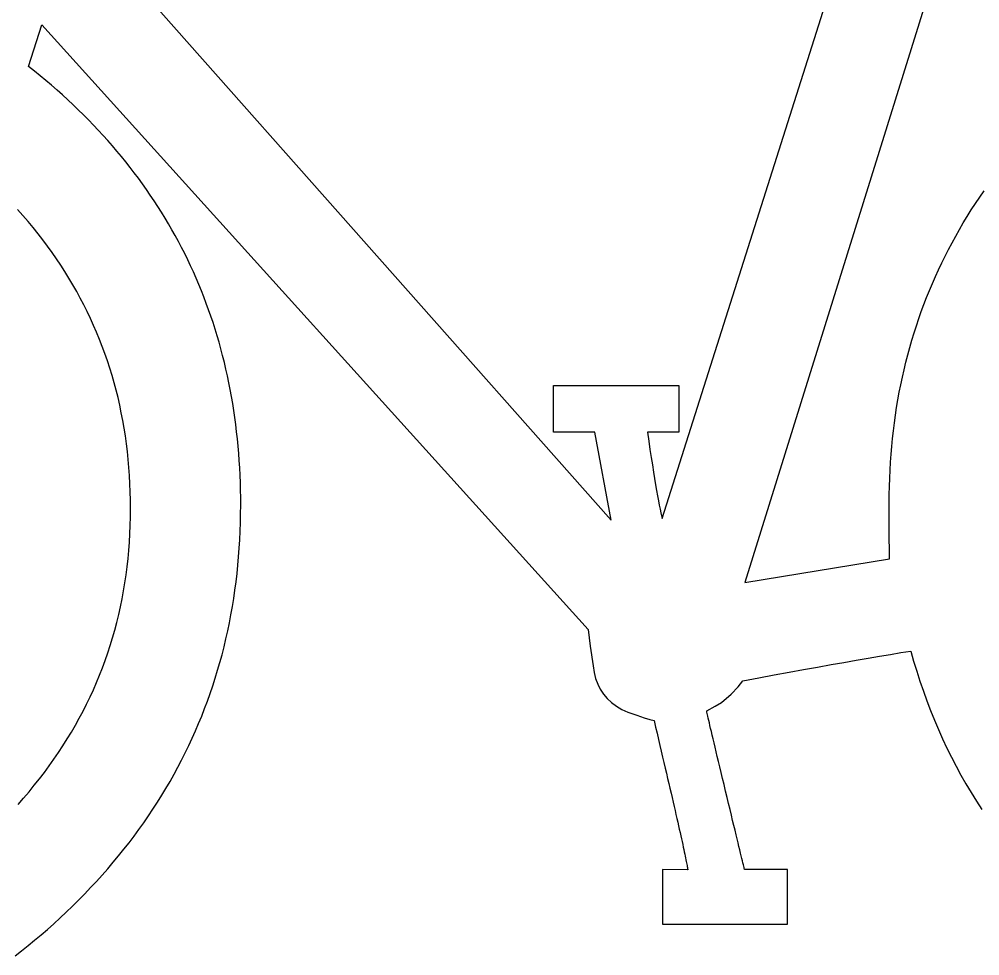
# Model space of a CAD drawing. Extents: x 99976 to 100136, y 99905 to 100011.
# Drawn here: x 100049.5418 to 100049.6014, y 99915.5398 to 99915.5979 of the extents above; entities that cross this region are included whole.
import ezdxf

# ---------------------------------------------------------------- set-up
doc = ezdxf.new("R2010")
doc.units = 0
doc.layers.add('TR_SN_ConstructionSigns', color=7, linetype='Continuous')

msp = doc.modelspace()

# ---------------------------------------------------------------- linework, layer by layer
at = {"layer": 'TR_SN_ConstructionSigns'}
for p, q in [((100049.58166, 99915.566933), (100049.594238, 99915.60661)), ((100049.545522, 99915.604041), (100049.578497, 99915.566829)), ((100049.599325, 99915.603218), (100049.586778, 99915.562956)), ((100049.542357, 99915.594993), (100049.543173, 99915.597562)), ((100049.543173, 99915.597562), (100049.577072, 99915.560047)), ((100049.542719, 99915.594703), (100049.542357, 99915.594993)), ((100049.543077, 99915.594411), (100049.542719, 99915.594703)), ((100049.54343, 99915.594117), (100049.543077, 99915.594411)), ((100049.543778, 99915.59382), (100049.54343, 99915.594117)), ((100049.54412, 99915.59352), (100049.543778, 99915.59382)), ((100049.544458, 99915.593218), (100049.54412, 99915.59352)), ((100049.54479, 99915.592913), (100049.544458, 99915.593218)), ((100049.545118, 99915.592606), (100049.54479, 99915.592913)), ((100049.54544, 99915.592297), (100049.545118, 99915.592606)), ((100049.545757, 99915.591985), (100049.54544, 99915.592297)), ((100049.54607, 99915.59167), (100049.545757, 99915.591985)), ((100049.546377, 99915.591353), (100049.54607, 99915.59167)), ((100049.546679, 99915.591034), (100049.546377, 99915.591353)), ((100049.546976, 99915.590712), (100049.546679, 99915.591034)), ((100049.547268, 99915.590387), (100049.546976, 99915.590712)), ((100049.547554, 99915.59006), (100049.547268, 99915.590387)), ((100049.547836, 99915.589731), (100049.547554, 99915.59006)), ((100049.548113, 99915.589399), (100049.547836, 99915.589731)), ((100049.548384, 99915.589065), (100049.548113, 99915.589399)), ((100049.548651, 99915.588728), (100049.548384, 99915.589065)), ((100049.548912, 99915.588388), (100049.548651, 99915.588728)), ((100049.549169, 99915.588046), (100049.548912, 99915.588388)), ((100049.54942, 99915.587702), (100049.549169, 99915.588046)), ((100049.549666, 99915.587355), (100049.54942, 99915.587702)), ((100049.549907, 99915.587005), (100049.549666, 99915.587355)), ((100049.601354, 99915.586881), (100049.601624, 99915.587274)), ((100049.550143, 99915.586653), (100049.549907, 99915.587005)), ((100049.550374, 99915.586299), (100049.550143, 99915.586653)), ((100049.600832, 99915.586086), (100049.60109, 99915.586485)), ((100049.60109, 99915.586485), (100049.601354, 99915.586881)), ((100049.542, 99915.585738), (100049.54167, 99915.586107)), ((100049.5506, 99915.585942), (100049.550374, 99915.586299)), ((100049.550821, 99915.585582), (100049.5506, 99915.585942)), ((100049.600581, 99915.585685), (100049.600832, 99915.586086)), ((100049.542322, 99915.585365), (100049.542, 99915.585738)), ((100049.542636, 99915.584989), (100049.542322, 99915.585365)), ((100049.551037, 99915.58522), (100049.550821, 99915.585582)), ((100049.600336, 99915.585281), (100049.600581, 99915.585685)), ((100049.542942, 99915.58461), (100049.542636, 99915.584989)), ((100049.551247, 99915.584856), (100049.551037, 99915.58522)), ((100049.551453, 99915.584489), (100049.551247, 99915.584856)), ((100049.599865, 99915.584465), (100049.600098, 99915.584875)), ((100049.600098, 99915.584875), (100049.600336, 99915.585281)), ((100049.54324, 99915.584226), (100049.542942, 99915.58461)), ((100049.54353, 99915.58384), (100049.54324, 99915.584226)), ((100049.551653, 99915.58412), (100049.551453, 99915.584489)), ((100049.551849, 99915.583748), (100049.551653, 99915.58412)), ((100049.59964, 99915.584053), (100049.599865, 99915.584465)), ((100049.543812, 99915.583449), (100049.54353, 99915.58384)), ((100049.552039, 99915.583373), (100049.551849, 99915.583748)), ((100049.599207, 99915.583221), (100049.59942, 99915.583638)), ((100049.59942, 99915.583638), (100049.59964, 99915.584053)), ((100049.544087, 99915.583056), (100049.543812, 99915.583449)), ((100049.544353, 99915.582658), (100049.544087, 99915.583056)), ((100049.552224, 99915.582996), (100049.552039, 99915.583373)), ((100049.552404, 99915.582617), (100049.552224, 99915.582996)), ((100049.599, 99915.582801), (100049.599207, 99915.583221)), ((100049.544611, 99915.582257), (100049.544353, 99915.582658)), ((100049.55258, 99915.582235), (100049.552404, 99915.582617)), ((100049.598606, 99915.581952), (100049.5988, 99915.582378)), ((100049.5988, 99915.582378), (100049.599, 99915.582801)), ((100049.544862, 99915.581853), (100049.544611, 99915.582257)), ((100049.545104, 99915.581445), (100049.544862, 99915.581853)), ((100049.55275, 99915.581851), (100049.55258, 99915.582235)), ((100049.552915, 99915.581464), (100049.55275, 99915.581851)), ((100049.598418, 99915.581524), (100049.598606, 99915.581952)), ((100049.545338, 99915.581033), (100049.545104, 99915.581445)), ((100049.553075, 99915.581074), (100049.552915, 99915.581464)), ((100049.598237, 99915.581092), (100049.598418, 99915.581524)), ((100049.545565, 99915.580618), (100049.545338, 99915.581033)), ((100049.545783, 99915.5802), (100049.545565, 99915.580618)), ((100049.553229, 99915.580682), (100049.553075, 99915.581074)), ((100049.553379, 99915.580288), (100049.553229, 99915.580682)), ((100049.597894, 99915.580222), (100049.598062, 99915.580659)), ((100049.598062, 99915.580659), (100049.598237, 99915.581092)), ((100049.545994, 99915.579778), (100049.545783, 99915.5802)), ((100049.553524, 99915.579891), (100049.553379, 99915.580288)), ((100049.597732, 99915.579783), (100049.597894, 99915.580222)), ((100049.546197, 99915.579352), (100049.545994, 99915.579778)), ((100049.546391, 99915.578923), (100049.546197, 99915.579352)), ((100049.553663, 99915.579492), (100049.553524, 99915.579891)), ((100049.553798, 99915.57909), (100049.553663, 99915.579492)), ((100049.597426, 99915.578896), (100049.597576, 99915.579341)), ((100049.597576, 99915.579341), (100049.597732, 99915.579783)), ((100049.546578, 99915.57849), (100049.546391, 99915.578923)), ((100049.553927, 99915.578685), (100049.553798, 99915.57909)), ((100049.597283, 99915.578449), (100049.597426, 99915.578896)), ((100049.546757, 99915.578054), (100049.546578, 99915.57849)), ((100049.554052, 99915.578278), (100049.553927, 99915.578685)), ((100049.554171, 99915.577869), (100049.554052, 99915.578278)), ((100049.597146, 99915.577999), (100049.597283, 99915.578449)), ((100049.546928, 99915.577614), (100049.546757, 99915.578054)), ((100049.547091, 99915.577171), (100049.546928, 99915.577614)), ((100049.554285, 99915.577457), (100049.554171, 99915.577869)), ((100049.596892, 99915.57709), (100049.597016, 99915.577546)), ((100049.597016, 99915.577546), (100049.597146, 99915.577999)), ((100049.547246, 99915.576724), (100049.547091, 99915.577171)), ((100049.554394, 99915.577043), (100049.554285, 99915.577457)), ((100049.554498, 99915.576626), (100049.554394, 99915.577043)), ((100049.596774, 99915.576632), (100049.596892, 99915.57709)), ((100049.547393, 99915.576274), (100049.547246, 99915.576724)), ((100049.554597, 99915.576206), (100049.554498, 99915.576626)), ((100049.596663, 99915.576171), (100049.596774, 99915.576632)), ((100049.547532, 99915.57582), (100049.547393, 99915.576274)), ((100049.547663, 99915.575363), (100049.547532, 99915.57582)), ((100049.554691, 99915.575784), (100049.554597, 99915.576206)), ((100049.55478, 99915.57536), (100049.554691, 99915.575784)), ((100049.596558, 99915.575707), (100049.596663, 99915.576171)), ((100049.547786, 99915.574902), (100049.547663, 99915.575363)), ((100049.554864, 99915.574933), (100049.55478, 99915.57536)), ((100049.574921, 99915.572295), (100049.574921, 99915.575185)), ((100049.574921, 99915.575185), (100049.582684, 99915.575185)), ((100049.582684, 99915.575185), (100049.582684, 99915.572295)), ((100049.596367, 99915.574772), (100049.59646, 99915.575241)), ((100049.59646, 99915.575241), (100049.596558, 99915.575707)), ((100049.547902, 99915.574437), (100049.547786, 99915.574902)), ((100049.554943, 99915.574504), (100049.554864, 99915.574933)), ((100049.596282, 99915.5743), (100049.596367, 99915.574772)), ((100049.548009, 99915.573969), (100049.547902, 99915.574437)), ((100049.548108, 99915.573497), (100049.548009, 99915.573969)), ((100049.555016, 99915.574072), (100049.554943, 99915.574504)), ((100049.555085, 99915.573638), (100049.555016, 99915.574072)), ((100049.596202, 99915.573826), (100049.596282, 99915.5743)), ((100049.5482, 99915.573022), (100049.548108, 99915.573497)), ((100049.555148, 99915.573201), (100049.555085, 99915.573638)), ((100049.596129, 99915.573348), (100049.596202, 99915.573826)), ((100049.548283, 99915.572544), (100049.5482, 99915.573022)), ((100049.555206, 99915.572761), (100049.555148, 99915.573201)), ((100049.596002, 99915.572386), (100049.596062, 99915.572868)), ((100049.596062, 99915.572868), (100049.596129, 99915.573348)), ((100049.548359, 99915.572062), (100049.548283, 99915.572544)), ((100049.55526, 99915.572319), (100049.555206, 99915.572761)), ((100049.555308, 99915.571875), (100049.55526, 99915.572319)), ((100049.577475, 99915.572295), (100049.574921, 99915.572295)), ((100049.578497, 99915.566829), (100049.577475, 99915.572295)), ((100049.582684, 99915.572295), (100049.580744, 99915.572295)), ((100049.580744, 99915.572295), (100049.580824, 99915.571745)), ((100049.595948, 99915.5719), (100049.596002, 99915.572386)), ((100049.548426, 99915.571576), (100049.548359, 99915.572062)), ((100049.555351, 99915.571428), (100049.555308, 99915.571875)), ((100049.580824, 99915.571745), (100049.580901, 99915.571223)), ((100049.5959, 99915.571412), (100049.595948, 99915.5719)), ((100049.548486, 99915.571087), (100049.548426, 99915.571576)), ((100049.548537, 99915.570594), (100049.548486, 99915.571087)), ((100049.555389, 99915.570979), (100049.555351, 99915.571428)), ((100049.580901, 99915.571223), (100049.580976, 99915.570728)), ((100049.595859, 99915.570921), (100049.5959, 99915.571412)), ((100049.548581, 99915.570098), (100049.548537, 99915.570594)), ((100049.555422, 99915.570527), (100049.555389, 99915.570979)), ((100049.55545, 99915.570073), (100049.555422, 99915.570527)), ((100049.580976, 99915.570728), (100049.581048, 99915.57026)), ((100049.595795, 99915.569932), (100049.595824, 99915.570428)), ((100049.595824, 99915.570428), (100049.595859, 99915.570921)), ((100049.548617, 99915.569598), (100049.548581, 99915.570098)), ((100049.555473, 99915.569616), (100049.55545, 99915.570073)), ((100049.581048, 99915.57026), (100049.581117, 99915.56982)), ((100049.581117, 99915.56982), (100049.581183, 99915.569408)), ((100049.595773, 99915.569433), (100049.595795, 99915.569932)), ((100049.548645, 99915.569094), (100049.548617, 99915.569598)), ((100049.555491, 99915.569157), (100049.555473, 99915.569616)), ((100049.581183, 99915.569408), (100049.581247, 99915.569023)), ((100049.595757, 99915.568931), (100049.595773, 99915.569433)), ((100049.548665, 99915.568588), (100049.548645, 99915.569094)), ((100049.555503, 99915.568695), (100049.555491, 99915.569157)), ((100049.555511, 99915.56823), (100049.555503, 99915.568695)), ((100049.581247, 99915.569023), (100049.581308, 99915.568665)), ((100049.581308, 99915.568665), (100049.581367, 99915.568335)), ((100049.595747, 99915.568426), (100049.595757, 99915.568931)), ((100049.548676, 99915.568077), (100049.548665, 99915.568588)), ((100049.54868, 99915.567563), (100049.548676, 99915.568077)), ((100049.555514, 99915.567764), (100049.555511, 99915.56823)), ((100049.581367, 99915.568335), (100049.581422, 99915.568033)), ((100049.581422, 99915.568033), (100049.581475, 99915.567758)), ((100049.595744, 99915.567919), (100049.595747, 99915.568426)), ((100049.548676, 99915.567035), (100049.54868, 99915.567563)), ((100049.55551, 99915.567222), (100049.555514, 99915.567764)), ((100049.581475, 99915.567758), (100049.581526, 99915.56751)), ((100049.581526, 99915.56751), (100049.581573, 99915.56729)), ((100049.595746, 99915.566276), (100049.595744, 99915.567919)), ((100049.548663, 99915.56651), (100049.548676, 99915.567035)), ((100049.555499, 99915.566684), (100049.55551, 99915.567222)), ((100049.581573, 99915.56729), (100049.581618, 99915.567098)), ((100049.581618, 99915.567098), (100049.58166, 99915.566933)), ((100049.548641, 99915.565988), (100049.548663, 99915.56651)), ((100049.555481, 99915.566149), (100049.555499, 99915.566684)), ((100049.595751, 99915.564426), (100049.595746, 99915.566276)), ((100049.548611, 99915.565471), (100049.548641, 99915.565988)), ((100049.555456, 99915.565616), (100049.555481, 99915.566149)), ((100049.548571, 99915.564956), (100049.548611, 99915.565471)), ((100049.555385, 99915.564561), (100049.555424, 99915.565087)), ((100049.555424, 99915.565087), (100049.555456, 99915.565616)), ((100049.548467, 99915.563938), (100049.548523, 99915.564446)), ((100049.548523, 99915.564446), (100049.548571, 99915.564956)), ((100049.555338, 99915.564038), (100049.555385, 99915.564561)), ((100049.548401, 99915.563435), (100049.548467, 99915.563938)), ((100049.555284, 99915.563518), (100049.555338, 99915.564038)), ((100049.586778, 99915.562956), (100049.595751, 99915.564426)), ((100049.548327, 99915.562935), (100049.548401, 99915.563435)), ((100049.555224, 99915.563001), (100049.555284, 99915.563518)), ((100049.548244, 99915.562438), (100049.548327, 99915.562935)), ((100049.555156, 99915.562487), (100049.555224, 99915.563001)), ((100049.548153, 99915.561945), (100049.548244, 99915.562438)), ((100049.55508, 99915.561976), (100049.555156, 99915.562487)), ((100049.547943, 99915.56097), (100049.548052, 99915.561456)), ((100049.548052, 99915.561456), (100049.548153, 99915.561945)), ((100049.554909, 99915.560963), (100049.554998, 99915.561468)), ((100049.554998, 99915.561468), (100049.55508, 99915.561976)), ((100049.547825, 99915.560488), (100049.547943, 99915.56097)), ((100049.554812, 99915.560461), (100049.554909, 99915.560963)), ((100049.547699, 99915.560009), (100049.547825, 99915.560488)), ((100049.554708, 99915.559963), (100049.554812, 99915.560461)), ((100049.547564, 99915.559534), (100049.547699, 99915.560009)), ((100049.554597, 99915.559467), (100049.554708, 99915.559963)), ((100049.577072, 99915.560047), (100049.5772, 99915.559019)), ((100049.54742, 99915.559062), (100049.547564, 99915.559534)), ((100049.554479, 99915.558974), (100049.554597, 99915.559467)), ((100049.547106, 99915.55813), (100049.547267, 99915.558594)), ((100049.547267, 99915.558594), (100049.54742, 99915.559062)), ((100049.554221, 99915.557998), (100049.554354, 99915.558484)), ((100049.554354, 99915.558484), (100049.554479, 99915.558974)), ((100049.5772, 99915.559019), (100049.577378, 99915.557786)), ((100049.595146, 99915.558392), (100049.595822, 99915.558505)), ((100049.595822, 99915.558505), (100049.596466, 99915.558611)), ((100049.596466, 99915.558611), (100049.597078, 99915.55871)), ((100049.597078, 99915.55871), (100049.597258, 99915.558078)), ((100049.546936, 99915.557669), (100049.547106, 99915.55813)), ((100049.554082, 99915.557514), (100049.554221, 99915.557998)), ((100049.592131, 99915.557867), (100049.592932, 99915.558009)), ((100049.592932, 99915.558009), (100049.593701, 99915.558144)), ((100049.593701, 99915.558144), (100049.59444, 99915.558272)), ((100049.59444, 99915.558272), (100049.595146, 99915.558392)), ((100049.597258, 99915.558078), (100049.597448, 99915.557454)), ((100049.546757, 99915.557211), (100049.546936, 99915.557669)), ((100049.553935, 99915.557033), (100049.554082, 99915.557514)), ((100049.577378, 99915.557786), (100049.577436, 99915.557387)), ((100049.577436, 99915.557387), (100049.577529, 99915.557013)), ((100049.588612, 99915.557225), (100049.589539, 99915.557396)), ((100049.589539, 99915.557396), (100049.590434, 99915.557561)), ((100049.590434, 99915.557561), (100049.591298, 99915.557717)), ((100049.591298, 99915.557717), (100049.592131, 99915.557867)), ((100049.597448, 99915.557454), (100049.597648, 99915.556836)), ((100049.546373, 99915.556307), (100049.546569, 99915.556758)), ((100049.546569, 99915.556758), (100049.546757, 99915.557211)), ((100049.553781, 99915.556556), (100049.553935, 99915.557033)), ((100049.577529, 99915.557013), (100049.577657, 99915.556664)), ((100049.586381, 99915.556483), (100049.586664, 99915.55686)), ((100049.586664, 99915.55686), (100049.587654, 99915.557046)), ((100049.587654, 99915.557046), (100049.588612, 99915.557225)), ((100049.597648, 99915.556836), (100049.597858, 99915.556224)), ((100049.546168, 99915.55586), (100049.546373, 99915.556307)), ((100049.55362, 99915.556081), (100049.553781, 99915.556556)), ((100049.577657, 99915.556664), (100049.577819, 99915.556339)), ((100049.577819, 99915.556339), (100049.578016, 99915.556039)), ((100049.585938, 99915.556037), (100049.586381, 99915.556483)), ((100049.597858, 99915.556224), (100049.598078, 99915.555619)), ((100049.545954, 99915.555417), (100049.546168, 99915.55586)), ((100049.553277, 99915.555141), (100049.553452, 99915.55561)), ((100049.553452, 99915.55561), (100049.55362, 99915.556081)), ((100049.578016, 99915.556039), (100049.578248, 99915.555763)), ((100049.578248, 99915.555763), (100049.578515, 99915.555512)), ((100049.578515, 99915.555512), (100049.578816, 99915.555286)), ((100049.584955, 99915.555292), (100049.585337, 99915.555523)), ((100049.585337, 99915.555523), (100049.585938, 99915.556037)), ((100049.598078, 99915.555619), (100049.598307, 99915.555021)), ((100049.545501, 99915.554542), (100049.545732, 99915.554978)), ((100049.545732, 99915.554978), (100049.545954, 99915.555417)), ((100049.553094, 99915.554676), (100049.553277, 99915.555141)), ((100049.578816, 99915.555286), (100049.579152, 99915.555085)), ((100049.579152, 99915.555085), (100049.579522, 99915.554908)), ((100049.579522, 99915.554908), (100049.580084, 99915.554722)), ((100049.584419, 99915.555009), (100049.584955, 99915.555292)), ((100049.584421, 99915.554992), (100049.584419, 99915.555009)), ((100049.584427, 99915.554959), (100049.584421, 99915.554992)), ((100049.584437, 99915.554909), (100049.584427, 99915.554959)), ((100049.584451, 99915.554842), (100049.584437, 99915.554909)), ((100049.598307, 99915.555021), (100049.598547, 99915.554429)), ((100049.545261, 99915.554109), (100049.545501, 99915.554542)), ((100049.552904, 99915.554214), (100049.553094, 99915.554676)), ((100049.580084, 99915.554722), (100049.580544, 99915.554574)), ((100049.580544, 99915.554574), (100049.580901, 99915.554465)), ((100049.580901, 99915.554465), (100049.581156, 99915.554394)), ((100049.581156, 99915.554394), (100049.58125, 99915.553996)), ((100049.584469, 99915.554759), (100049.584451, 99915.554842)), ((100049.584492, 99915.554659), (100049.584469, 99915.554759)), ((100049.584518, 99915.554543), (100049.584492, 99915.554659)), ((100049.584549, 99915.55441), (100049.584518, 99915.554543)), ((100049.584584, 99915.55426), (100049.584549, 99915.55441)), ((100049.598547, 99915.554429), (100049.598796, 99915.553844)), ((100049.545012, 99915.55368), (100049.545261, 99915.554109)), ((100049.552503, 99915.553298), (100049.552707, 99915.553754)), ((100049.552707, 99915.553754), (100049.552904, 99915.554214)), ((100049.58125, 99915.553996), (100049.581342, 99915.553606)), ((100049.584622, 99915.554094), (100049.584584, 99915.55426)), ((100049.584665, 99915.553911), (100049.584622, 99915.554094)), ((100049.584712, 99915.553712), (100049.584665, 99915.553911)), ((100049.584763, 99915.553496), (100049.584712, 99915.553712)), ((100049.598796, 99915.553844), (100049.599056, 99915.553265)), ((100049.544489, 99915.552833), (100049.544755, 99915.553255)), ((100049.544755, 99915.553255), (100049.545012, 99915.55368)), ((100049.552292, 99915.552845), (100049.552503, 99915.553298)), ((100049.581342, 99915.553606), (100049.581431, 99915.553225)), ((100049.581431, 99915.553225), (100049.581518, 99915.552853)), ((100049.584818, 99915.553263), (100049.584763, 99915.553496)), ((100049.584877, 99915.553014), (100049.584818, 99915.553263)), ((100049.599056, 99915.553265), (100049.599325, 99915.552693)), ((100049.544214, 99915.552415), (100049.544489, 99915.552833)), ((100049.552074, 99915.552394), (100049.552292, 99915.552845)), ((100049.581518, 99915.552853), (100049.581603, 99915.55249)), ((100049.58494, 99915.552748), (100049.584877, 99915.553014)), ((100049.585007, 99915.552466), (100049.58494, 99915.552748)), ((100049.599325, 99915.552693), (100049.599604, 99915.552127)), ((100049.543638, 99915.551589), (100049.54393, 99915.552)), ((100049.54393, 99915.552), (100049.544214, 99915.552415)), ((100049.551616, 99915.551503), (100049.551848, 99915.551947)), ((100049.551848, 99915.551947), (100049.552074, 99915.552394)), ((100049.581603, 99915.55249), (100049.581686, 99915.552135)), ((100049.581686, 99915.552135), (100049.581767, 99915.551789)), ((100049.585079, 99915.552167), (100049.585007, 99915.552466)), ((100049.585154, 99915.551852), (100049.585079, 99915.552167)), ((100049.599604, 99915.552127), (100049.599893, 99915.551568)), ((100049.543337, 99915.551181), (100049.543638, 99915.551589)), ((100049.551376, 99915.551062), (100049.551616, 99915.551503)), ((100049.581767, 99915.551789), (100049.581846, 99915.551452)), ((100049.581846, 99915.551452), (100049.581923, 99915.551124)), ((100049.585234, 99915.551519), (100049.585154, 99915.551852)), ((100049.585317, 99915.551171), (100049.585234, 99915.551519)), ((100049.599893, 99915.551568), (100049.600192, 99915.551015)), ((100049.542709, 99915.550377), (100049.543027, 99915.550777)), ((100049.543027, 99915.550777), (100049.543337, 99915.551181)), ((100049.551129, 99915.550624), (100049.551376, 99915.551062)), ((100049.581923, 99915.551124), (100049.581997, 99915.550804)), ((100049.581997, 99915.550804), (100049.582069, 99915.550493)), ((100049.585405, 99915.550806), (100049.585317, 99915.551171)), ((100049.585497, 99915.550424), (100049.585405, 99915.550806)), ((100049.600192, 99915.551015), (100049.600501, 99915.550469)), ((100049.542382, 99915.54998), (100049.542709, 99915.550377)), ((100049.550614, 99915.549757), (100049.550875, 99915.550189)), ((100049.550875, 99915.550189), (100049.551129, 99915.550624)), ((100049.582069, 99915.550493), (100049.582139, 99915.550191)), ((100049.582139, 99915.550191), (100049.582207, 99915.549898)), ((100049.585592, 99915.550025), (100049.585497, 99915.550424)), ((100049.600501, 99915.550469), (100049.60082, 99915.54993)), ((100049.541701, 99915.549196), (100049.542046, 99915.549586)), ((100049.542046, 99915.549586), (100049.542382, 99915.54998)), ((100049.550345, 99915.549328), (100049.550614, 99915.549757)), ((100049.582207, 99915.549898), (100049.582273, 99915.549613)), ((100049.582273, 99915.549613), (100049.582336, 99915.549337)), ((100049.585688, 99915.549627), (100049.585592, 99915.550025)), ((100049.58578, 99915.549246), (100049.585688, 99915.549627)), ((100049.60082, 99915.54993), (100049.601149, 99915.549397)), ((100049.550069, 99915.548902), (100049.550345, 99915.549328)), ((100049.582336, 99915.549337), (100049.582398, 99915.54907)), ((100049.582398, 99915.54907), (100049.582457, 99915.548812)), ((100049.585867, 99915.548881), (100049.58578, 99915.549246)), ((100049.601149, 99915.549397), (100049.601488, 99915.54887)), ((100049.549497, 99915.548059), (100049.549787, 99915.548479)), ((100049.549787, 99915.548479), (100049.550069, 99915.548902)), ((100049.582457, 99915.548812), (100049.582514, 99915.548562)), ((100049.582514, 99915.548562), (100049.582569, 99915.548321)), ((100049.585951, 99915.548534), (100049.585867, 99915.548881)), ((100049.58603, 99915.548203), (100049.585951, 99915.548534)), ((100049.5492, 99915.547642), (100049.549497, 99915.548059)), ((100049.582569, 99915.548321), (100049.582622, 99915.548089)), ((100049.582622, 99915.548089), (100049.582672, 99915.547866)), ((100049.582672, 99915.547866), (100049.582721, 99915.547652)), ((100049.586106, 99915.54789), (100049.58603, 99915.548203)), ((100049.586177, 99915.547593), (100049.586106, 99915.54789)), ((100049.548584, 99915.546818), (100049.548895, 99915.547228)), ((100049.548895, 99915.547228), (100049.5492, 99915.547642)), ((100049.582721, 99915.547652), (100049.582767, 99915.547446)), ((100049.582767, 99915.547446), (100049.582811, 99915.547249)), ((100049.582811, 99915.547249), (100049.582853, 99915.547061)), ((100049.586244, 99915.547314), (100049.586177, 99915.547593)), ((100049.586308, 99915.547051), (100049.586244, 99915.547314)), ((100049.548266, 99915.54641), (100049.548584, 99915.546818)), ((100049.582853, 99915.547061), (100049.582893, 99915.546881)), ((100049.582893, 99915.546881), (100049.582931, 99915.54671)), ((100049.582931, 99915.54671), (100049.582966, 99915.546548)), ((100049.586367, 99915.546805), (100049.586308, 99915.547051)), ((100049.586422, 99915.546576), (100049.586367, 99915.546805)), ((100049.586473, 99915.546365), (100049.586422, 99915.546576)), ((100049.547607, 99915.545603), (100049.54794, 99915.546005)), ((100049.54794, 99915.546005), (100049.548266, 99915.54641)), ((100049.582966, 99915.546548), (100049.583, 99915.546395)), ((100049.583, 99915.546395), (100049.583031, 99915.546251)), ((100049.583031, 99915.546251), (100049.58306, 99915.546115)), ((100049.58306, 99915.546115), (100049.583087, 99915.545988)), ((100049.583087, 99915.545988), (100049.583112, 99915.54587)), ((100049.58652, 99915.54617), (100049.586473, 99915.546365)), ((100049.586562, 99915.545992), (100049.58652, 99915.54617)), ((100049.586601, 99915.545831), (100049.586562, 99915.545992)), ((100049.547267, 99915.545205), (100049.547607, 99915.545603)), ((100049.583112, 99915.54587), (100049.583134, 99915.54576)), ((100049.583134, 99915.54576), (100049.583155, 99915.545659)), ((100049.583155, 99915.545659), (100049.583173, 99915.545568)), ((100049.583173, 99915.545568), (100049.583189, 99915.545484)), ((100049.583189, 99915.545484), (100049.583203, 99915.54541)), ((100049.583203, 99915.54541), (100049.583215, 99915.545344)), ((100049.586636, 99915.545687), (100049.586601, 99915.545831)), ((100049.586666, 99915.54556), (100049.586636, 99915.545687)), ((100049.586693, 99915.545449), (100049.586666, 99915.54556)), ((100049.586715, 99915.545356), (100049.586693, 99915.545449)), ((100049.546565, 99915.544417), (100049.54692, 99915.544809)), ((100049.54692, 99915.544809), (100049.547267, 99915.545205)), ((100049.583236, 99915.54513), (100049.581674, 99915.545144)), ((100049.581674, 99915.545144), (100049.581674, 99915.541766)), ((100049.583215, 99915.545344), (100049.583224, 99915.545287)), ((100049.583224, 99915.545287), (100049.583232, 99915.545239)), ((100049.583232, 99915.545239), (100049.583237, 99915.5452)), ((100049.58324, 99915.545134), (100049.583236, 99915.54513)), ((100049.583237, 99915.5452), (100049.58324, 99915.545169)), ((100049.58324, 99915.545169), (100049.583241, 99915.545147)), ((100049.583241, 99915.545147), (100049.58324, 99915.545134)), ((100049.586734, 99915.54528), (100049.586715, 99915.545356)), ((100049.586748, 99915.545221), (100049.586734, 99915.54528)), ((100049.586758, 99915.545178), (100049.586748, 99915.545221)), ((100049.586764, 99915.545153), (100049.586758, 99915.545178)), ((100049.586766, 99915.545144), (100049.586764, 99915.545153)), ((100049.589437, 99915.545144), (100049.586766, 99915.545144)), ((100049.589437, 99915.541766), (100049.589437, 99915.545144)), ((100049.546204, 99915.544027), (100049.546565, 99915.544417)), ((100049.545459, 99915.543257), (100049.545835, 99915.543641)), ((100049.545835, 99915.543641), (100049.546204, 99915.544027)), ((100049.545078, 99915.542879), (100049.545459, 99915.543257)), ((100049.544308, 99915.542144), (100049.544695, 99915.542508)), ((100049.544695, 99915.542508), (100049.545078, 99915.542879)), ((100049.543918, 99915.541787), (100049.544308, 99915.542144)), ((100049.543129, 99915.541095), (100049.543525, 99915.541438)), ((100049.543525, 99915.541438), (100049.543918, 99915.541787)), ((100049.581674, 99915.541766), (100049.589437, 99915.541766)), ((100049.542328, 99915.540432), (100049.54273, 99915.54076)), ((100049.54273, 99915.54076), (100049.543129, 99915.541095)), ((100049.541515, 99915.539798), (100049.541923, 99915.540112)), ((100049.541923, 99915.540112), (100049.542328, 99915.540432))]:
    msp.add_line(p, q, dxfattribs=at)

doc.saveas('drawing.dxf')
